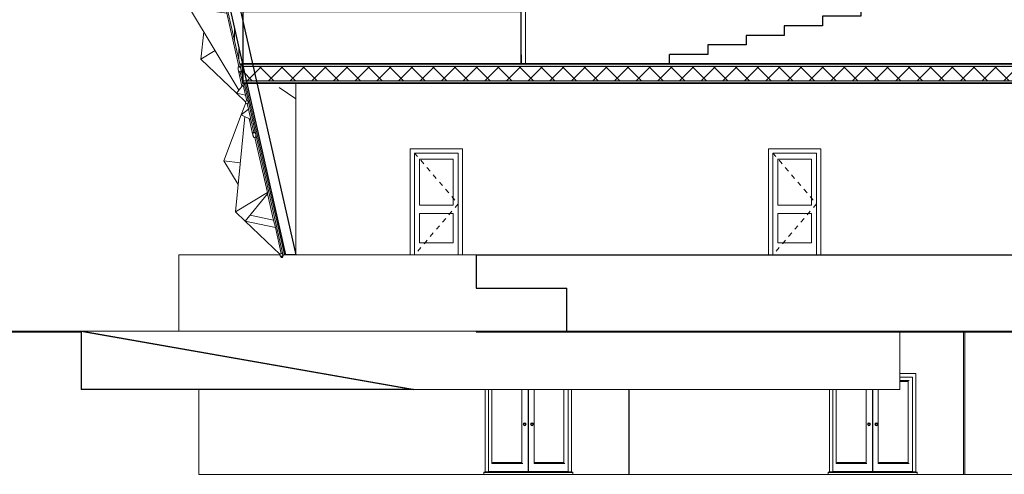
# Model space of a CAD drawing. Header units: inches. Extents: x 424 to 2043, y -237 to 445.
# Tile 632 of 656: x 823 to 844, y 212 to 222. Entities that reach past the tile are written whole.
import ezdxf

# ---------------------------------------------------------------- set-up
doc = ezdxf.new("R2010")
doc.units = ezdxf.units.IN
doc.header["$MEASUREMENT"] = 0
doc.linetypes.add('Centre', pattern=[0.03175, 0.00635, -0.004763, 0.015875, -0.004763])
for name, color, linetype, lineweight in [('A-DOOR', 31, 'Continuous', 9), ('A-DOOR-FRAM', 31, 'Continuous', 9), ('A-FLOR', 192, 'Continuous', 9), ('A-FLOR-LEVL', 51, 'Continuous', 9), ('A-FLOR-MCUT', 51, 'Continuous', 9), ('A-FLOR-PATT', 8, 'Continuous', 35), ('A-GENM', 13, 'Continuous', 9), ('A-GLAZ-CURT', 52, 'Continuous', 9), ('A-WALL', 113, 'Continuous', 9), ('S-STRS', 31, 'Continuous', 9)]:
    doc.layers.add(name, color=color, linetype=linetype, lineweight=lineweight)

# ---------------------------------------------------------------- blocks, each defined once
blk = doc.blocks.new('Generic Models 1 - Generic Models 1-135348-Section 1')
at = {"layer": 'A-GENM'}
for p, q in [((-150.654, 1.6), (-148.536, 1.6)), ((-150.654, 1.6), (-150.654, 0)), ((-148.475, 1.6), (-148.412, 1.6)), ((-148.207, 1.6), (-144.431, 1.6))]:
    blk.add_line(p, q, dxfattribs=at)
at = {"layer": 'A-GENM', "lineweight": 25}
for p, q in [((-144.431, 1.6), (-119.668, 1.6)), ((-144.431, 1.6), (-144.431, 0.901)), ((-144.431, 0.901), (-142.531, 0.901)), ((-142.531, 0), (-142.531, 0.901)), ((-142.531, 0), (-119.668, 0))]:
    blk.add_line(p, q, dxfattribs=at)
blk = doc.blocks.new('Family2 - Family2-154966-Section 1')
at = {"layer": 'A-GLAZ-CURT'}
for p, q in [((-149.257, 4.793), (-149.254, 4.778)), ((-148.476, 1.607), (-149.198, 4.807)), ((-149.346, 4.534), (-149.709, 3.573)), ((-149.346, 4.534), (-149.709, 3.573)), ((-149.709, 3.573), (-149.412, 3.077)), ((-149.368, 3.527), (-149.709, 3.573)), ((-149.709, 3.573), (-149.412, 3.077)), ((-149.709, 3.573), (-149.368, 3.527)), ((-148.539, 1.614), (-148.535, 1.593)), ((-148.538, 1.608), (-148.535, 1.593)), ((-148.493, 1.544), (-148.499, 1.571)), ((-148.476, 1.607), (-148.482, 1.632))]:
    blk.add_line(p, q, dxfattribs=at)
for points, knots in [([(-148.535, 1.593), (-148.534, 1.591), (-148.533, 1.586), (-148.531, 1.58), (-148.529, 1.576), (-148.527, 1.571), (-148.525, 1.567), (-148.523, 1.564), (-148.52, 1.56), (-148.518, 1.557), (-148.515, 1.554), (-148.512, 1.551), (-148.51, 1.549), (-148.507, 1.547), (-148.504, 1.546), (-148.499, 1.544), (-148.495, 1.544), (-148.493, 1.544)], [-0.5, -0.5, -0.5, -0.5, -0.4583333, -0.4166667, -0.3958333, -0.375, -0.3333333, -0.3125, -0.2916667, -0.25, -0.2291667, -0.2083333, -0.1666667, -0.1458333, -0.125, -0.0833333, 0, 0, 0, 0]), ([(-148.493, 1.544), (-148.49, 1.545), (-148.487, 1.547), (-148.483, 1.55), (-148.481, 1.553), (-148.479, 1.556), (-148.478, 1.559), (-148.477, 1.562), (-148.475, 1.566), (-148.475, 1.57), (-148.474, 1.575), (-148.474, 1.579), (-148.473, 1.584), (-148.474, 1.588), (-148.474, 1.593), (-148.475, 1.599), (-148.475, 1.604), (-148.476, 1.607)], [-1, -1, -1, -1, -0.9166667, -0.875, -0.8541667, -0.8333333, -0.7916667, -0.7708333, -0.75, -0.7083333, -0.6875, -0.6666667, -0.625, -0.6041667, -0.5833333, -0.5416667, -0.5, -0.5, -0.5, -0.5])]:
    blk.add_open_spline(points, degree=3, knots=knots, dxfattribs=at)
blk = doc.blocks.new('Family2 - Family2-V1-Section 1')
at = {"layer": 'A-GLAZ-CURT'}
for p, q in [((-149.252, 4.783), (-149.346, 4.534)), ((-149.252, 4.783), (-149.346, 4.534)), ((-149.257, 4.793), (-149.252, 4.773)), ((-149.194, 4.651), (-149.221, 4.771)), ((-149.043, 4.118), (-149.198, 4.807)), ((-149.194, 4.651), (-149.346, 4.534)), ((-149.146, 4.439), (-149.194, 4.651)), ((-149.146, 4.439), (-149.346, 4.534)), ((-149.181, 4.455), (-149.102, 4.105)), ((-149.085, 4.168), (-149.146, 4.439))]:
    blk.add_line(p, q, dxfattribs=at)
at = {"layer": 'A-GLAZ-CURT', "lineweight": 18, "flags": 128}
for points in [[(-149.06, 4.056), (-149.065, 4.056), (-149.071, 4.057), (-149.077, 4.061), (-149.083, 4.066), (-149.088, 4.073), (-149.093, 4.081), (-149.097, 4.09), (-149.1, 4.1), (-149.103, 4.11), (-149.104, 4.121), (-149.104, 4.131), (-149.103, 4.14), (-149.101, 4.149), (-149.098, 4.156), (-149.095, 4.161), (-149.09, 4.165), (-149.085, 4.168)], [(-149.06, 4.056), (-149.055, 4.058), (-149.05, 4.062), (-149.046, 4.068), (-149.043, 4.075), (-149.041, 4.084), (-149.041, 4.093), (-149.041, 4.103), (-149.042, 4.113), (-149.044, 4.124), (-149.048, 4.133), (-149.052, 4.143), (-149.057, 4.151), (-149.062, 4.157), (-149.068, 4.163), (-149.073, 4.166), (-149.079, 4.168), (-149.085, 4.168)]]:
    blk.add_lwpolyline(points, dxfattribs=at)
at = {"layer": 'A-GLAZ-CURT', "lineweight": 18}
for start, end in [(102.7207, 282.7207), (282.7207, 102.7207)]:
    blk.add_arc((-149.228, 4.8), 0.03, start, end, dxfattribs=at)
blk = doc.blocks.new('Family2 - Family2-V2-Section 1')
at = {"layer": 'A-GLAZ-CURT'}
for p, q in [((-149.974, 7.982), (-150.332, 7.037)), ((-149.974, 7.982), (-150.332, 7.037)), ((-149.979, 7.993), (-149.975, 7.973)), ((-149.821, 7.43), (-149.943, 7.971)), ((-149.315, 5.324), (-149.921, 8.007)), ((-150.332, 7.037), (-149.821, 7.43)), ((-149.786, 7.272), (-149.821, 7.43)), ((-150.185, 6.964), (-149.786, 7.272)), ((-150.185, 6.964), (-149.786, 7.272)), ((-149.657, 6.703), (-149.786, 7.272)), ((-150.332, 7.037), (-150.432, 6.773)), ((-150.332, 7.037), (-150.432, 6.773)), ((-150.332, 7.037), (-149.657, 6.703)), ((-150.432, 6.773), (-149.4, 5.052)), ((-149.649, 6.668), (-150.432, 6.773)), ((-150.432, 6.773), (-149.4, 5.052)), ((-150.432, 6.773), (-149.649, 6.668)), ((-149.649, 6.668), (-149.657, 6.703)), ((-149.396, 5.544), (-149.649, 6.668)), ((-149.412, 5.482), (-149.334, 5.135)), ((-149.31, 5.166), (-149.37, 5.432)), ((-149.315, 5.324), (-149.354, 5.495)), ((-149.198, 4.807), (-149.287, 5.2)), ((-149.198, 4.807), (-149.287, 5.2)), ((-149.262, 4.814), (-149.257, 4.793)), ((-149.26, 4.808), (-149.257, 4.793))]:
    blk.add_line(p, q, dxfattribs=at)
at = {"layer": 'A-GLAZ-CURT', "lineweight": 18, "flags": 128}
for points in [[(-149.37, 5.432), (-149.376, 5.432), (-149.382, 5.434), (-149.388, 5.437), (-149.393, 5.443), (-149.399, 5.449), (-149.404, 5.457), (-149.408, 5.467), (-149.411, 5.476), (-149.413, 5.487), (-149.415, 5.497), (-149.415, 5.507), (-149.414, 5.516), (-149.412, 5.525), (-149.409, 5.532), (-149.405, 5.538), (-149.401, 5.542), (-149.396, 5.544)], [(-149.37, 5.432), (-149.365, 5.435), (-149.361, 5.439), (-149.357, 5.444), (-149.354, 5.451), (-149.352, 5.46), (-149.351, 5.469), (-149.351, 5.479), (-149.353, 5.49), (-149.355, 5.5), (-149.358, 5.51), (-149.362, 5.519), (-149.367, 5.527), (-149.373, 5.534), (-149.378, 5.539), (-149.384, 5.543), (-149.39, 5.544), (-149.396, 5.544)]]:
    blk.add_lwpolyline(points, dxfattribs=at)
at = {"layer": 'A-GLAZ-CURT', "lineweight": 18}
for start, end in [(102.7207, 282.7207), (282.7207, 102.7207)]:
    blk.add_arc((-149.95, 8), 0.03, start, end, dxfattribs=at)
blk = doc.blocks.new('Family2 - Family2-154967-Section 1')
at = {"layer": 'A-GLAZ-CURT'}
for p, q in [((-149.257, 4.793), (-149.254, 4.778)), ((-149.257, 4.793), (-149.252, 4.773)), ((-148.476, 1.607), (-149.198, 4.807)), ((-149.043, 4.118), (-149.198, 4.807)), ((-149.467, 2.501), (-149.275, 4.5)), ((-149.467, 2.501), (-149.275, 4.5)), ((-149.181, 4.455), (-149.102, 4.105)), ((-149.085, 4.168), (-149.146, 4.439)), ((-149.06, 4.056), (-148.801, 2.909)), ((-148.801, 2.909), (-149.467, 2.501)), ((-149.467, 2.501), (-148.801, 2.909)), ((-148.801, 2.909), (-148.795, 2.882)), ((-148.795, 2.882), (-149.265, 2.306)), ((-148.795, 2.882), (-148.67, 2.328)), ((-149.265, 2.306), (-149.467, 2.501)), ((-149.265, 2.306), (-149.467, 2.501)), ((-148.634, 2.17), (-149.265, 2.306)), ((-148.535, 1.605), (-149.265, 2.306)), ((-148.535, 1.605), (-149.265, 2.306)), ((-149.16, 2.434), (-148.67, 2.328)), ((-149.16, 2.434), (-148.67, 2.328)), ((-148.67, 2.328), (-148.634, 2.17)), ((-148.634, 2.17), (-148.512, 1.629)), ((-148.539, 1.614), (-148.535, 1.593))]:
    blk.add_line(p, q, dxfattribs=at)
at = {"layer": 'A-GLAZ-CURT', "lineweight": 18, "flags": 128}
for points in [[(-149.085, 4.168), (-149.09, 4.165), (-149.095, 4.161), (-149.098, 4.156), (-149.101, 4.149), (-149.103, 4.14), (-149.104, 4.131), (-149.104, 4.121), (-149.103, 4.11), (-149.1, 4.1), (-149.097, 4.09), (-149.093, 4.081), (-149.088, 4.073), (-149.083, 4.066), (-149.077, 4.061), (-149.071, 4.057), (-149.065, 4.056), (-149.06, 4.056)], [(-149.085, 4.168), (-149.079, 4.168), (-149.073, 4.166), (-149.068, 4.163), (-149.062, 4.157), (-149.057, 4.151), (-149.052, 4.143), (-149.048, 4.133), (-149.044, 4.124), (-149.042, 4.113), (-149.041, 4.103), (-149.041, 4.093), (-149.041, 4.084), (-149.043, 4.075), (-149.046, 4.068), (-149.05, 4.062), (-149.055, 4.058), (-149.06, 4.056)]]:
    blk.add_lwpolyline(points, dxfattribs=at)
at = {"layer": 'A-GLAZ-CURT', "lineweight": 18}
for start, end in [(102.7207, 282.7207), (282.7207, 102.7207)]:
    blk.add_arc((-148.505, 1.6), 0.03, start, end, dxfattribs=at)
blk = doc.blocks.new('Family2 - Family2-V4-Section 1')
at = {"layer": 'A-GLAZ-CURT'}
for p, q in [((-149.979, 7.993), (-149.976, 7.978)), ((-149.979, 7.993), (-149.975, 7.973)), ((-149.915, 7.981), (-149.921, 8.007)), ((-149.315, 5.324), (-149.921, 8.007)), ((-150.19, 5.701), (-150.134, 6.277)), ((-150.19, 5.701), (-150.134, 6.277)), ((-149.896, 5.881), (-150.19, 5.701)), ((-150.19, 5.701), (-149.896, 5.881)), ((-149.449, 4.99), (-150.19, 5.701)), ((-149.449, 4.99), (-150.19, 5.701)), ((-149.198, 4.807), (-149.287, 5.2)), ((-149.26, 4.808), (-149.257, 4.793))]:
    blk.add_line(p, q, dxfattribs=at)
blk = doc.blocks.new('Family2 - Family2-V5-Section 1')
at = {"layer": 'A-GLAZ-CURT'}
for p, q in [((-149.412, 5.482), (-149.334, 5.135)), ((-149.31, 5.166), (-149.37, 5.432)), ((-149.315, 5.324), (-149.354, 5.495)), ((-149.449, 4.99), (-149.31, 5.166)), ((-149.31, 5.166), (-149.261, 4.949)), ((-149.198, 4.807), (-149.287, 5.2)), ((-149.257, 4.805), (-149.449, 4.99)), ((-149.449, 4.99), (-149.261, 4.949)), ((-149.257, 4.805), (-149.449, 4.99)), ((-149.261, 4.949), (-149.234, 4.829)), ((-149.262, 4.814), (-149.257, 4.793))]:
    blk.add_line(p, q, dxfattribs=at)
at = {"layer": 'A-GLAZ-CURT', "lineweight": 18, "flags": 128}
for points in [[(-149.396, 5.544), (-149.401, 5.542), (-149.405, 5.538), (-149.409, 5.532), (-149.412, 5.525), (-149.414, 5.516), (-149.415, 5.507), (-149.415, 5.497), (-149.413, 5.487), (-149.411, 5.476), (-149.408, 5.467), (-149.404, 5.457), (-149.399, 5.449), (-149.393, 5.443), (-149.388, 5.437), (-149.382, 5.434), (-149.376, 5.432), (-149.37, 5.432)], [(-149.396, 5.544), (-149.39, 5.544), (-149.384, 5.543), (-149.378, 5.539), (-149.373, 5.534), (-149.367, 5.527), (-149.362, 5.519), (-149.358, 5.51), (-149.355, 5.5), (-149.353, 5.49), (-149.351, 5.479), (-149.351, 5.469), (-149.352, 5.46), (-149.354, 5.451), (-149.357, 5.444), (-149.361, 5.439), (-149.365, 5.435), (-149.37, 5.432)]]:
    blk.add_lwpolyline(points, dxfattribs=at)
at = {"layer": 'A-GLAZ-CURT', "lineweight": 18}
for start, end in [(102.7207, 282.7207), (282.7207, 102.7207)]:
    blk.add_arc((-149.228, 4.8), 0.03, start, end, dxfattribs=at)
blk = doc.blocks.new('Family2 - Family2-157067-Section 1')
at = {"layer": 'A-GLAZ-CURT'}
for p, q in [((-151.167, 13.666), (-151.121, 13.464)), ((-151.131, 13.643), (-151.166, 13.667)), ((-151.121, 13.464), (-151.14, 13.547)), ((-151.062, 13.2), (-150.448, 10.481)), ((-150.448, 10.481), (-151.062, 13.2)), ((-150.159, 9.199), (-149.64, 6.901)), ((-149.64, 6.902), (-150.158, 9.199)), ((-149.346, 5.6), (-149.334, 5.549)), ((-149.334, 5.547), (-149.342, 5.584))]:
    blk.add_line(p, q, dxfattribs=at)
for points, knots in [([(-151.164, 13.664), (-151.164, 13.665), (-151.165, 13.665), (-151.166, 13.666), (-151.167, 13.667), (-151.167, 13.667), (-151.167, 13.665), (-151.166, 13.665)], [0.8333333, 0.8333333, 0.8333333, 0.8333333, 0.8541667, 0.875, 0.9166667, 0.9583333, 1, 1, 1, 1]), ([(-151.158, 13.657), (-151.158, 13.658), (-151.159, 13.659), (-151.16, 13.66), (-151.16, 13.661)], [0.75, 0.75, 0.75, 0.75, 0.77083333, 0.78380873, 0.78380873, 0.78380873, 0.78380873]), ([(-151.149, 13.645), (-151.149, 13.646), (-151.15, 13.647), (-151.151, 13.649), (-151.153, 13.651), (-151.153, 13.651)], [0.65869857, 0.65869857, 0.65869857, 0.65869857, 0.66666667, 0.6875, 0.70047539, 0.70047539, 0.70047539, 0.70047539]), ([(-151.138, 13.631), (-151.139, 13.632), (-151.14, 13.633), (-151.142, 13.636), (-151.143, 13.638), (-151.144, 13.639)], [0.57536524, 0.57536524, 0.57536524, 0.57536524, 0.58333333, 0.60416667, 0.61714206, 0.61714206, 0.61714206, 0.61714206]), ([(-151.124, 13.612), (-151.125, 13.612), (-151.126, 13.613), (-151.128, 13.616), (-151.13, 13.62), (-151.132, 13.622), (-151.132, 13.623)], [0.47690182, 0.47690182, 0.47690182, 0.47690182, 0.47916667, 0.5, 0.52083333, 0.53380873, 0.53380873, 0.53380873, 0.53380873]), ([(-149.332, 5.579), (-149.332, 5.577), (-149.333, 5.575), (-149.333, 5.573), (-149.333, 5.573)], [0.71659884, 0.71659884, 0.71659884, 0.71659884, 0.75, 0.75837996, 0.75837996, 0.75837996, 0.75837996]), ([(-149.329, 5.593), (-149.329, 5.591), (-149.33, 5.589), (-149.33, 5.587), (-149.331, 5.586)], [0.63326551, 0.63326551, 0.63326551, 0.63326551, 0.66666667, 0.67504662, 0.67504662, 0.67504662, 0.67504662]), ([(-149.335, 5.55), (-149.335, 5.55), (-149.334, 5.549), (-149.334, 5.547), (-149.334, 5.547)], [0.94552705, 0.94552705, 0.94552705, 0.94552705, 0.95833333, 1, 1, 1, 1])]:
    blk.add_open_spline(points, degree=3, knots=knots, dxfattribs=at)
for points in [[(-149.334, 5.567), (-149.334, 5.565), (-149.335, 5.564), (-149.335, 5.562)], [(-149.335, 5.557), (-149.335, 5.555), (-149.335, 5.554), (-149.335, 5.553)]]:
    blk.add_open_spline(points, degree=3, dxfattribs=at)
blk = doc.blocks.new('Family2 - Family2-157071-Section 1')
at = {"layer": 'A-GLAZ-CURT'}
for p, q in [((-149.342, 5.584), (-149.357, 5.594)), ((-149.352, 5.589), (-149.342, 5.582)), ((-149.341, 5.582), (-149.338, 5.58)), ((-148.207, 4.868), (-148.551, 5.106))]:
    blk.add_line(p, q, dxfattribs=at)
for points, knots in [([(-149.357, 5.594), (-149.357, 5.596), (-149.357, 5.598), (-149.357, 5.6), (-149.357, 5.6)], [-1, -1, -1, -1, -0.9166667, -0.8939828, -0.8939828, -0.8939828, -0.8939828]), ([(-149.352, 5.589), (-149.353, 5.589), (-149.355, 5.591), (-149.356, 5.593), (-149.357, 5.594)], [-0.1055569, -0.1055569, -0.1055569, -0.1055569, -0.0833333, 0, 0, 0, 0])]:
    blk.add_open_spline(points, degree=3, knots=knots, dxfattribs=at)
blk = doc.blocks.new('Generic Models 7 - Generic Models 7-166682-Section 1')
at = {"layer": 'A-GENM', "lineweight": 25}
for p, q in [((-152.985, 0), (-152.696, 0)), ((-152.985, 0), (-152.985, -0.01)), ((-152.696, 0), (-152.696, -0.01)), ((-144.431, 0), (-119.668, 0)), ((-144.431, 0), (-144.431, -0.01)), ((-152.985, -0.01), (-152.696, -0.01)), ((-144.431, -0.01), (-119.668, -0.01))]:
    blk.add_line(p, q, dxfattribs=at)
at = {"layer": 'A-GENM'}
blk.add_line((-152.696, 0), (-152.673, 0), dxfattribs=at)
blk = doc.blocks.new('Generic Models 8 - Generic Models 8-168006-Section 1')
at = {"layer": 'A-GENM', "lineweight": 25}
for p, q in [((-162.851, 0), (-152.985, 0)), ((-152.985, 0), (-152.985, -0.01)), ((-162.851, -0.01), (-152.985, -0.01))]:
    blk.add_line(p, q, dxfattribs=at)
blk = doc.blocks.new('Generic Models 11 - Generic Models 11-194301-Section 1')
at = {"layer": 'A-GENM', "lineweight": 25}
for p, q in [((-124.383, 9.6), (-125.183, 9.6)), ((-125.183, 9.6), (-125.183, 9.4)), ((-124.383, 5.6), (-124.383, 9.6)), ((-125.183, 9.4), (-125.983, 9.4)), ((-125.983, 9.4), (-125.983, 9.2)), ((-125.983, 9.2), (-126.783, 9.2)), ((-126.783, 9.2), (-126.783, 9)), ((-126.783, 9), (-127.583, 9)), ((-127.583, 9), (-127.583, 8.8)), ((-127.583, 8.8), (-128.383, 8.8)), ((-128.383, 8.8), (-128.383, 8.6)), ((-128.383, 8.6), (-129.183, 8.6)), ((-129.183, 8.6), (-129.183, 8.4)), ((-129.183, 8.4), (-129.983, 8.4)), ((-129.983, 8.4), (-129.983, 8.2)), ((-129.983, 8.2), (-130.783, 8.2)), ((-130.783, 8.2), (-130.783, 8)), ((-130.783, 8), (-131.583, 8)), ((-131.583, 8), (-131.583, 7.8)), ((-131.583, 7.8), (-132.383, 7.8)), ((-132.383, 7.8), (-132.383, 7.6)), ((-132.383, 7.6), (-133.183, 7.6)), ((-133.183, 7.6), (-133.183, 7.4)), ((-133.183, 7.4), (-133.983, 7.4)), ((-133.983, 7.4), (-133.983, 7.2)), ((-133.983, 7.2), (-134.783, 7.2)), ((-134.783, 7.2), (-134.783, 7)), ((-134.783, 7), (-135.583, 7)), ((-135.583, 7), (-135.583, 6.8)), ((-136.383, 6.6), (-137.183, 6.6)), ((-137.183, 6.6), (-137.183, 6.4)), ((-135.583, 6.8), (-136.383, 6.8)), ((-136.383, 6.8), (-136.383, 6.6)), ((-137.183, 6.4), (-137.983, 6.4)), ((-137.983, 6.4), (-137.983, 6.2)), ((-137.983, 6.2), (-138.783, 6.2)), ((-138.783, 6.2), (-138.783, 6)), ((-138.783, 6), (-139.583, 6)), ((-139.583, 6), (-139.583, 5.8)), ((-139.583, 5.8), (-140.383, 5.8)), ((-140.383, 5.6), (-140.383, 5.8)), ((-124.383, 5.6), (-140.383, 5.6))]:
    blk.add_line(p, q, dxfattribs=at)
at = {"layer": 'A-GENM'}
blk.add_line((-124.354, 9.6), (-124.383, 9.6), dxfattribs=at)
blk = doc.blocks.new('Generic Models 12 - Generic Models 12-195029-Section 1')
at = {"layer": 'A-GENM', "lineweight": 25}
for p, q in [((-149.315, 6.7), (-143.496, 6.7)), ((-149.315, 6.7), (-149.315, 5.6)), ((-143.496, 6.7), (-143.496, 5.6)), ((-149.315, 5.6), (-143.496, 5.6))]:
    blk.add_line(p, q, dxfattribs=at)
blk = doc.blocks.new('M_Single-Louvered - 0914 x 2134mm-227787-Section 1')
at = {"layer": 'A-DOOR', "linetype": 'Centre'}
for p, q in [((-138.221, 3.734), (-137.307, 2.667)), ((-137.307, 2.667), (-138.221, 1.6))]:
    blk.add_line(p, q, dxfattribs=at)
at = {"layer": 'A-DOOR'}
for p, q in [((-138.119, 3.607), (-137.409, 3.607)), ((-138.119, 2.642), (-138.119, 3.607)), ((-137.409, 3.607), (-137.409, 2.642)), ((-137.409, 2.642), (-138.119, 2.642)), ((-138.119, 2.464), (-137.409, 2.464)), ((-138.119, 1.854), (-138.119, 2.464)), ((-137.409, 2.464), (-137.409, 1.854)), ((-137.409, 1.854), (-138.119, 1.854))]:
    blk.add_line(p, q, dxfattribs=at)
at = {"layer": 'A-DOOR-FRAM'}
for p, q in [((-138.31, 3.823), (-138.31, 1.6)), ((-137.218, 3.823), (-138.31, 3.823)), ((-138.221, 1.6), (-138.221, 3.734)), ((-138.221, 3.734), (-137.307, 3.734)), ((-137.307, 3.734), (-137.307, 1.6)), ((-137.218, 1.6), (-137.218, 3.823))]:
    blk.add_line(p, q, dxfattribs=at)
blk = doc.blocks.new('Ramp - Ramp-238390-Section 1')
at = {"layer": 'A-FLOR-LEVL'}
for p, q in [((-152.673, 0), (-152.696, 0)), ((-145.72, -1.219), (-152.673, 0)), ((-145.72, -1.219), (-145.742, -1.219))]:
    blk.add_line(p, q, dxfattribs=at)
at = {"layer": 'A-FLOR-LEVL', "lineweight": 25}
for q in [(-152.696, -1.219), (-145.742, -1.219)]:
    blk.add_line((-152.696, 0), q, dxfattribs=at)
blk = doc.blocks.new('ExtDbl _3_ - 1810 x 2110mm-239761-Section 1')
at = {"layer": 'A-DOOR'}
for p, q in [((-144.1, -1.219), (-144.1, -2.774)), ((-143.477, -1.219), (-143.477, -2.755)), ((-143.34, -2.941), (-143.34, -1.219)), ((-143.339, -1.219), (-143.339, -2.941)), ((-143.337, -1.219), (-143.337, -2.941)), ((-143.22, -1.219), (-143.22, -2.774)), ((-142.597, -1.219), (-142.597, -2.755)), ((-143.415, -1.92), (-143.415, -1.92)), ((-143.415, -1.925), (-143.415, -1.925)), ((-143.415, -1.94), (-143.415, -1.94)), ((-143.415, -1.96), (-143.415, -1.96)), ((-143.415, -1.975), (-143.415, -1.975)), ((-143.415, -1.98), (-143.415, -1.98)), ((-143.414, -1.92), (-143.414, -1.92)), ((-143.414, -1.925), (-143.414, -1.925)), ((-143.414, -1.94), (-143.414, -1.94)), ((-143.414, -1.96), (-143.414, -1.96)), ((-143.414, -1.975), (-143.414, -1.975)), ((-143.414, -1.98), (-143.414, -1.98)), ((-143.262, -1.92), (-143.262, -1.92)), ((-143.262, -1.925), (-143.262, -1.925)), ((-143.262, -1.94), (-143.262, -1.94)), ((-143.262, -1.96), (-143.262, -1.96)), ((-143.262, -1.975), (-143.262, -1.975)), ((-143.262, -1.98), (-143.262, -1.98)), ((-143.261, -1.92), (-143.261, -1.92)), ((-143.261, -1.925), (-143.261, -1.925)), ((-143.261, -1.94), (-143.261, -1.94)), ((-143.261, -1.96), (-143.261, -1.96)), ((-143.261, -1.975), (-143.261, -1.975)), ((-143.261, -1.98), (-143.261, -1.98)), ((-144.1, -2.774), (-143.457, -2.774)), ((-143.477, -2.755), (-144.08, -2.755)), ((-143.22, -2.774), (-142.577, -2.774)), ((-142.597, -2.755), (-143.2, -2.755)), ((-144.268, -2.961), (-144.268, -2.953)), ((-144.243, -2.953), (-144.268, -2.953)), ((-144.268, -3), (-144.268, -2.961)), ((-142.408, -2.961), (-144.268, -2.961)), ((-142.408, -3), (-144.268, -3)), ((-144.243, -2.945), (-144.243, -2.953)), ((-142.433, -2.945), (-144.243, -2.945)), ((-144.173, -2.941), (-143.34, -2.941)), ((-143.34, -2.941), (-143.339, -2.941)), ((-143.337, -2.941), (-142.504, -2.941)), ((-142.408, -2.953), (-142.433, -2.953)), ((-142.408, -3), (-142.408, -2.953)), ((-142.408, -2.953), (-142.408, -2.961)), ((-142.408, -2.961), (-142.408, -3)), ((-142.408, -3), (-142.408, -3))]:
    blk.add_line(p, q, dxfattribs=at)
for centre, major_axis, start_param, end_param in [((-143.415, -1.95), (0, 0.03), 4.712389, 7.853982), ((-143.415, -1.95), (0, 0.03), 1.570796, 4.712389), ((-143.415, -1.95), (0, 0.025), 4.712389, 7.853982), ((-143.415, -1.95), (0, 0.025), 1.570796, 4.712389), ((-143.415, -1.95), (0, 0.0205), 4.712389, 7.853982), ((-143.415, -1.95), (0, 0.0205), 1.570796, 4.712389), ((-143.415, -1.95), (0, 0.025), 5.969026, 6.597345), ((-143.415, -1.95), (0, 0.025), 2.827433, 3.455752), ((-143.262, -1.95), (0, 0.03), 4.712389, 7.853982), ((-143.262, -1.95), (0, 0.03), 1.570796, 4.712389), ((-143.262, -1.95), (0, 0.025), 4.712389, 7.853982), ((-143.262, -1.95), (0, 0.025), 1.570796, 4.712389), ((-143.262, -1.95), (0, 0.0205), 4.712389, 7.853982), ((-143.262, -1.95), (0, 0.0205), 1.570796, 4.712389), ((-143.262, -1.95), (0, 0.025), 5.969026, 6.597345), ((-143.262, -1.95), (0, 0.025), 2.827433, 3.455752)]:
    blk.add_ellipse(centre, major_axis=major_axis, ratio=0.99999, start_param=start_param, end_param=end_param, dxfattribs=at)
for points, knots in [([(-144.1, -2.774), (-144.1, -2.774), (-144.1, -2.774), (-144.099, -2.774), (-144.099, -2.774), (-144.099, -2.774), (-144.099, -2.774), (-144.099, -2.774), (-144.099, -2.774), (-144.098, -2.773), (-144.098, -2.773), (-144.098, -2.773), (-144.098, -2.773), (-144.098, -2.772)], [0.0028368, 0.0028368, 0.0028368, 0.0028368, 0.1666667, 0.25, 0.3333333, 0.4166667, 0.5, 0.5833333, 0.6666667, 0.7083333, 0.75, 0.8333333, 1, 1, 1, 1]), ([(-144.085, -2.759), (-144.084, -2.759), (-144.083, -2.758), (-144.083, -2.758), (-144.082, -2.757), (-144.082, -2.757), (-144.081, -2.756), (-144.081, -2.756), (-144.081, -2.756), (-144.081, -2.755), (-144.08, -2.755), (-144.08, -2.755), (-144.08, -2.755), (-144.08, -2.755), (-144.08, -2.755)], [0, 0, 0, 0, 0.166667, 0.25, 0.333333, 0.375, 0.416667, 0.5, 0.541667, 0.583333, 0.666667, 0.75, 0.833333, 1, 1, 1, 1]), ([(-143.477, -2.755), (-143.477, -2.755), (-143.476, -2.755), (-143.476, -2.755), (-143.476, -2.755), (-143.476, -2.755), (-143.475, -2.756), (-143.475, -2.756), (-143.475, -2.756), (-143.474, -2.757), (-143.474, -2.757), (-143.473, -2.758), (-143.473, -2.758), (-143.472, -2.759), (-143.472, -2.759)], [-0.9971632, -0.9971632, -0.9971632, -0.9971632, -0.8333333, -0.75, -0.6666667, -0.5833333, -0.5416667, -0.5, -0.4166667, -0.375, -0.3333333, -0.25, -0.1666667, 0, 0, 0, 0]), ([(-143.459, -2.772), (-143.458, -2.773), (-143.458, -2.773), (-143.458, -2.773), (-143.458, -2.773), (-143.457, -2.774), (-143.457, -2.774), (-143.457, -2.774), (-143.457, -2.774), (-143.457, -2.774), (-143.457, -2.774), (-143.457, -2.774), (-143.457, -2.774), (-143.457, -2.774)], [-1, -1, -1, -1, -0.833333, -0.75, -0.666667, -0.625, -0.583333, -0.5, -0.416667, -0.333333, -0.25, -0.166667, 0, 0, 0, 0]), ([(-143.22, -2.774), (-143.22, -2.774), (-143.22, -2.774), (-143.219, -2.774), (-143.219, -2.774), (-143.219, -2.774), (-143.219, -2.774), (-143.219, -2.774), (-143.219, -2.774), (-143.218, -2.773), (-143.218, -2.773), (-143.218, -2.773), (-143.218, -2.773), (-143.218, -2.772)], [0.0028368, 0.0028368, 0.0028368, 0.0028368, 0.1666667, 0.25, 0.3333333, 0.4166667, 0.5, 0.5833333, 0.6666667, 0.7083333, 0.75, 0.8333333, 1, 1, 1, 1]), ([(-143.205, -2.759), (-143.204, -2.759), (-143.203, -2.758), (-143.203, -2.758), (-143.202, -2.757), (-143.202, -2.757), (-143.201, -2.756), (-143.201, -2.756), (-143.201, -2.756), (-143.201, -2.755), (-143.2, -2.755), (-143.2, -2.755), (-143.2, -2.755), (-143.2, -2.755), (-143.2, -2.755)], [0, 0, 0, 0, 0.166667, 0.25, 0.333333, 0.375, 0.416667, 0.5, 0.541667, 0.583333, 0.666667, 0.75, 0.833333, 1, 1, 1, 1]), ([(-142.597, -2.755), (-142.597, -2.755), (-142.596, -2.755), (-142.596, -2.755), (-142.596, -2.755), (-142.596, -2.755), (-142.595, -2.756), (-142.595, -2.756), (-142.595, -2.756), (-142.594, -2.757), (-142.594, -2.757), (-142.593, -2.758), (-142.593, -2.758), (-142.592, -2.759), (-142.592, -2.759)], [-0.9971632, -0.9971632, -0.9971632, -0.9971632, -0.8333333, -0.75, -0.6666667, -0.5833333, -0.5416667, -0.5, -0.4166667, -0.375, -0.3333333, -0.25, -0.1666667, 0, 0, 0, 0]), ([(-142.579, -2.772), (-142.578, -2.773), (-142.578, -2.773), (-142.578, -2.773), (-142.578, -2.773), (-142.577, -2.774), (-142.577, -2.774), (-142.577, -2.774), (-142.577, -2.774), (-142.577, -2.774), (-142.577, -2.774), (-142.577, -2.774), (-142.577, -2.774), (-142.577, -2.774)], [-1, -1, -1, -1, -0.833333, -0.75, -0.666667, -0.625, -0.583333, -0.5, -0.416667, -0.333333, -0.25, -0.166667, 0, 0, 0, 0])]:
    blk.add_open_spline(points, degree=3, knots=knots, dxfattribs=at)
at = {"layer": 'A-DOOR-FRAM'}
for p, q in [((-144.243, -1.219), (-144.243, -2.945)), ((-144.173, -2.945), (-144.173, -1.219)), ((-144.173, -1.219), (-144.173, -2.945)), ((-142.504, -1.219), (-142.504, -2.945)), ((-144.173, -2.945), (-144.243, -2.945)), ((-142.504, -2.945), (-142.433, -2.945))]:
    blk.add_line(p, q, dxfattribs=at)
blk = doc.blocks.new('ExtDbl _3_ - 1810 x 2110mm-V79-Section 1')
at = {"layer": 'A-DOOR'}
for p, q in [((-136.894, -1.219), (-136.894, -2.774)), ((-136.271, -1.219), (-136.271, -2.755)), ((-136.134, -1.219), (-136.134, -2.941)), ((-136.134, -2.941), (-136.134, -1.219)), ((-136.131, -1.219), (-136.131, -2.941)), ((-136.014, -1.219), (-136.014, -2.774)), ((-135.371, -1.034), (-135.562, -1.034)), ((-135.562, -1.053), (-135.391, -1.053)), ((-135.391, -1.053), (-135.391, -2.755)), ((-136.209, -1.925), (-136.21, -1.925)), ((-136.21, -1.975), (-136.209, -1.975)), ((-136.209, -1.92), (-136.209, -1.92)), ((-136.209, -1.92), (-136.209, -1.92)), ((-136.209, -1.925), (-136.209, -1.925)), ((-136.209, -1.94), (-136.209, -1.94)), ((-136.209, -1.94), (-136.209, -1.94)), ((-136.209, -1.96), (-136.209, -1.96)), ((-136.209, -1.96), (-136.209, -1.96)), ((-136.209, -1.975), (-136.209, -1.975)), ((-136.209, -1.98), (-136.209, -1.98)), ((-136.209, -1.98), (-136.209, -1.98)), ((-136.056, -1.925), (-136.057, -1.925)), ((-136.057, -1.975), (-136.056, -1.975)), ((-136.056, -1.92), (-136.056, -1.92)), ((-136.056, -1.92), (-136.056, -1.92)), ((-136.056, -1.925), (-136.056, -1.925)), ((-136.056, -1.94), (-136.056, -1.94)), ((-136.056, -1.94), (-136.056, -1.94)), ((-136.056, -1.96), (-136.056, -1.96)), ((-136.056, -1.96), (-136.056, -1.96)), ((-136.056, -1.975), (-136.056, -1.975)), ((-136.056, -1.98), (-136.056, -1.98)), ((-136.056, -1.98), (-136.056, -1.98)), ((-136.894, -2.774), (-136.251, -2.774)), ((-136.271, -2.755), (-136.874, -2.755)), ((-136.014, -2.774), (-135.371, -2.774)), ((-135.391, -2.755), (-135.994, -2.755)), ((-137.063, -2.961), (-137.063, -2.953)), ((-137.038, -2.953), (-137.063, -2.953)), ((-137.063, -3), (-137.063, -2.961)), ((-135.203, -2.961), (-137.063, -2.961)), ((-135.203, -3), (-137.063, -3)), ((-137.038, -2.945), (-137.038, -2.953)), ((-135.228, -2.945), (-137.038, -2.945)), ((-136.967, -2.941), (-136.134, -2.941)), ((-136.134, -2.941), (-136.134, -2.941)), ((-136.131, -2.941), (-135.298, -2.941)), ((-135.203, -2.953), (-135.228, -2.953)), ((-135.203, -3), (-135.203, -2.953)), ((-135.203, -2.953), (-135.203, -2.961)), ((-135.203, -2.961), (-135.203, -3)), ((-135.203, -3), (-135.203, -3))]:
    blk.add_line(p, q, dxfattribs=at)
for centre, major_axis, start_param, end_param in [((-136.209, -1.95), (0, 0.03), 4.712389, 7.853982), ((-136.209, -1.95), (0, 0.03), 1.570796, 4.712389), ((-136.21, -1.95), (0, 0.025), 4.712389, 7.853982), ((-136.21, -1.95), (0, 0.025), 1.570796, 4.712389), ((-136.21, -1.95), (0, 0.0205), 4.712389, 7.853982), ((-136.21, -1.95), (0, 0.0205), 1.570796, 4.712389), ((-136.209, -1.95), (0, 0.025), 5.969026, 6.597345), ((-136.209, -1.95), (0, 0.025), 2.827433, 3.455752), ((-136.056, -1.95), (0, 0.03), 4.712389, 7.853982), ((-136.056, -1.95), (0, 0.03), 1.570796, 4.712389), ((-136.057, -1.95), (0, 0.025), 4.712389, 7.853982), ((-136.057, -1.95), (0, 0.025), 1.570796, 4.712389), ((-136.057, -1.95), (0, 0.0205), 4.712389, 7.853982), ((-136.057, -1.95), (0, 0.0205), 1.570796, 4.712389), ((-136.056, -1.95), (0, 0.025), 5.969026, 6.597345), ((-136.056, -1.95), (0, 0.025), 2.827433, 3.455752)]:
    blk.add_ellipse(centre, major_axis=major_axis, ratio=0.99999, start_param=start_param, end_param=end_param, dxfattribs=at)
for points, knots in [([(-135.386, -1.048), (-135.387, -1.049), (-135.387, -1.05), (-135.388, -1.05), (-135.389, -1.051), (-135.389, -1.051), (-135.389, -1.052), (-135.39, -1.052), (-135.39, -1.052), (-135.39, -1.053), (-135.391, -1.053), (-135.391, -1.053), (-135.391, -1.053), (-135.391, -1.053), (-135.391, -1.053)], [0, 0, 0, 0, 0.1666667, 0.25, 0.3333333, 0.375, 0.4166667, 0.5, 0.5416667, 0.5833333, 0.6666667, 0.75, 0.8333333, 0.9971632, 0.9971632, 0.9971632, 0.9971632]), ([(-135.371, -1.034), (-135.371, -1.034), (-135.371, -1.034), (-135.371, -1.034), (-135.372, -1.034), (-135.372, -1.034), (-135.372, -1.034), (-135.372, -1.034), (-135.372, -1.034), (-135.372, -1.035), (-135.373, -1.035), (-135.373, -1.035), (-135.373, -1.035), (-135.373, -1.035)], [0, 0, 0, 0, 0.166667, 0.25, 0.333333, 0.416667, 0.5, 0.583333, 0.666667, 0.708333, 0.75, 0.833333, 1, 1, 1, 1]), ([(-136.894, -2.774), (-136.894, -2.774), (-136.894, -2.774), (-136.894, -2.774), (-136.894, -2.774), (-136.894, -2.774), (-136.894, -2.774), (-136.894, -2.774), (-136.893, -2.774), (-136.893, -2.773), (-136.893, -2.773), (-136.893, -2.773), (-136.892, -2.773), (-136.892, -2.772)], [0.0028368, 0.0028368, 0.0028368, 0.0028368, 0.1666667, 0.25, 0.3333333, 0.4166667, 0.5, 0.5833333, 0.6666667, 0.7083333, 0.75, 0.8333333, 1, 1, 1, 1]), ([(-136.879, -2.759), (-136.879, -2.759), (-136.878, -2.758), (-136.877, -2.758), (-136.877, -2.757), (-136.877, -2.757), (-136.876, -2.756), (-136.876, -2.756), (-136.876, -2.756), (-136.875, -2.755), (-136.875, -2.755), (-136.875, -2.755), (-136.874, -2.755), (-136.874, -2.755), (-136.874, -2.755)], [0, 0, 0, 0, 0.166667, 0.25, 0.333333, 0.375, 0.416667, 0.5, 0.541667, 0.583333, 0.666667, 0.75, 0.833333, 1, 1, 1, 1]), ([(-136.271, -2.755), (-136.271, -2.755), (-136.271, -2.755), (-136.271, -2.755), (-136.271, -2.755), (-136.27, -2.755), (-136.27, -2.756), (-136.27, -2.756), (-136.269, -2.756), (-136.269, -2.757), (-136.269, -2.757), (-136.268, -2.758), (-136.267, -2.758), (-136.267, -2.759), (-136.266, -2.759)], [-0.9971632, -0.9971632, -0.9971632, -0.9971632, -0.8333333, -0.75, -0.6666667, -0.5833333, -0.5416667, -0.5, -0.4166667, -0.375, -0.3333333, -0.25, -0.1666667, 0, 0, 0, 0]), ([(-136.253, -2.772), (-136.253, -2.773), (-136.253, -2.773), (-136.253, -2.773), (-136.252, -2.773), (-136.252, -2.774), (-136.252, -2.774), (-136.252, -2.774), (-136.252, -2.774), (-136.252, -2.774), (-136.251, -2.774), (-136.251, -2.774), (-136.251, -2.774), (-136.251, -2.774)], [-1, -1, -1, -1, -0.833333, -0.75, -0.666667, -0.625, -0.583333, -0.5, -0.416667, -0.333333, -0.25, -0.166667, 0, 0, 0, 0]), ([(-136.014, -2.774), (-136.014, -2.774), (-136.014, -2.774), (-136.014, -2.774), (-136.014, -2.774), (-136.014, -2.774), (-136.014, -2.774), (-136.014, -2.774), (-136.013, -2.774), (-136.013, -2.773), (-136.013, -2.773), (-136.013, -2.773), (-136.012, -2.773), (-136.012, -2.772)], [0.0028368, 0.0028368, 0.0028368, 0.0028368, 0.1666667, 0.25, 0.3333333, 0.4166667, 0.5, 0.5833333, 0.6666667, 0.7083333, 0.75, 0.8333333, 1, 1, 1, 1]), ([(-135.999, -2.759), (-135.999, -2.759), (-135.998, -2.758), (-135.997, -2.758), (-135.997, -2.757), (-135.997, -2.757), (-135.996, -2.756), (-135.996, -2.756), (-135.996, -2.756), (-135.995, -2.755), (-135.995, -2.755), (-135.995, -2.755), (-135.994, -2.755), (-135.994, -2.755), (-135.994, -2.755)], [0, 0, 0, 0, 0.166667, 0.25, 0.333333, 0.375, 0.416667, 0.5, 0.541667, 0.583333, 0.666667, 0.75, 0.833333, 1, 1, 1, 1]), ([(-135.391, -2.755), (-135.391, -2.755), (-135.391, -2.755), (-135.391, -2.755), (-135.391, -2.755), (-135.39, -2.755), (-135.39, -2.756), (-135.39, -2.756), (-135.389, -2.756), (-135.389, -2.757), (-135.389, -2.757), (-135.388, -2.758), (-135.387, -2.758), (-135.387, -2.759), (-135.386, -2.759)], [-0.9971632, -0.9971632, -0.9971632, -0.9971632, -0.8333333, -0.75, -0.6666667, -0.5833333, -0.5416667, -0.5, -0.4166667, -0.375, -0.3333333, -0.25, -0.1666667, 0, 0, 0, 0]), ([(-135.373, -2.772), (-135.373, -2.773), (-135.373, -2.773), (-135.373, -2.773), (-135.372, -2.773), (-135.372, -2.774), (-135.372, -2.774), (-135.372, -2.774), (-135.372, -2.774), (-135.372, -2.774), (-135.371, -2.774), (-135.371, -2.774), (-135.371, -2.774), (-135.371, -2.774)], [-1, -1, -1, -1, -0.833333, -0.75, -0.666667, -0.625, -0.583333, -0.5, -0.416667, -0.333333, -0.25, -0.166667, 0, 0, 0, 0])]:
    blk.add_open_spline(points, degree=3, knots=knots, dxfattribs=at)
at = {"layer": 'A-DOOR-FRAM'}
for p, q in [((-135.562, -0.96), (-135.298, -0.96)), ((-135.298, -0.96), (-135.298, -2.945)), ((-137.038, -1.219), (-137.038, -2.945)), ((-136.967, -2.945), (-136.967, -1.219)), ((-136.967, -1.219), (-136.967, -2.945)), ((-136.967, -2.945), (-137.038, -2.945)), ((-135.298, -2.945), (-135.228, -2.945))]:
    blk.add_line(p, q, dxfattribs=at)

msp = doc.modelspace()

# ---------------------------------------------------------------- hatches: boundary and pattern name
at = {"layer": 'A-FLOR-PATT', "lineweight": 9}
h = msp.add_hatch(dxfattribs=at)
h.set_pattern_fill('FP_2', color=256, style=0, pattern_type=2)
h.set_pattern_definition([(0, (853.73654, 227.41621), (0.406, 0.102), [0.034, -0.271, 0.034, -0.271, -1.626]), (0, (853.73654, 227.41621), (0.406, 0.102), [-0.61, 0.034, -0.576, 0.034, -0.271, -0.711]), (0, (853.73654, 227.41621), (0.406, 0.102), [-1.524, 0.034, -0.17, 0.034, -0.474]), (120, (853.88954, 227.46721), (-0.2913346, 0.3006063), [0.034, -0.271, 0.034, -0.271, -1.626]), (120, (853.88954, 227.46721), (-0.2913346, 0.3006063), [-0.61, 0.034, -0.576, 0.034, -0.271, -0.711]), (120, (853.88954, 227.46721), (-0.2913346, 0.3006063), [-1.524, 0.034, -0.17, 0.034, -0.474]), (240, (853.94054, 227.67021), (-0.1146654, -0.4026063), [0.034, -0.271, 0.034, -0.271, -1.626]), (240, (853.94054, 227.67021), (-0.1146654, -0.4026063), [-0.61, 0.034, -0.576, 0.034, -0.271, -0.711]), (240, (853.94054, 227.67021), (-0.1146654, -0.4026063), [-1.524, 0.034, -0.17, 0.034, -0.474])])
h.paths.add_polyline_path([(847.637, 220.647), (857.219, 220.647), (857.219, 220.697), (827.571, 220.697), (827.571, 220.647), (847.066, 220.647)], flags=0)
h = msp.add_hatch(dxfattribs=at)
h.set_pattern_fill('FP_3', color=256, style=0, pattern_type=2)
h.set_pattern_definition([(45, (853.73654, 227.4162), (-0.226274, 0.226274), []), (135, (853.73654, 227.4162), (-0.226274, -0.226274), [])])
h.paths.add_polyline_path([(847.066, 220.347), (857.219, 220.347), (857.219, 220.647), (827.571, 220.647), (827.571, 220.347), (846.495, 220.347)], flags=0)
h = msp.add_hatch(dxfattribs=at)
h.set_pattern_fill('FP_1', color=256, style=0, pattern_type=2)
h.set_pattern_definition([(108.435, (853.84554, 227.41621), (-0.41678894, 0.83294356), [0.158, -1.159]), (139.399, (853.795544, 227.56621), (-2.49915805, 2.08284494), [0.077, -3.763]), (136.848, (854.153544, 227.616212), (-6.247659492, 5.831057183), [0.183, -8.952]), (109.983, (854.020544, 227.741212), (-1.24974819, 3.331484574), [0.098, -4.778]), (90, (853.98654, 227.4162), (-0.416, 0.417), [0.083, -0.333]), (118.443, (853.986544, 227.500212), (2.9159587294, -5.414786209), [0.227, -11.141]), (84.289, (853.878544, 227.69921), (-0.416051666, -3.74820264), [0.084, -4.102]), (129.806, (853.886544, 227.78321), (1.66603147, -2.08199523), [0.065, -3.188])])
h.paths.add_polyline_path([(857.219, 220.297), (857.219, 220.347), (827.571, 220.347), (827.571, 220.297), (857.054, 220.297)], flags=0)

# ---------------------------------------------------------------- linework, layer by layer
msp.add_line((831.144, 213.878), (824.19, 213.878))
at = {"layer": 'A-FLOR', "lineweight": 35}
for p, q in [((827.571, 220.697), (857.219, 220.697)), ((827.571, 220.297), (827.571, 220.697)), ((827.571, 220.297), (857.219, 220.297))]:
    msp.add_line(p, q, dxfattribs=at)
at = {"layer": 'A-FLOR-MCUT'}
for p, q in [((857.219, 220.647), (827.571, 220.647)), ((857.219, 220.347), (827.571, 220.347))]:
    msp.add_line(p, q, dxfattribs=at)
at = {"layer": 'A-GLAZ-CURT'}
for p, q in [((827.541, 220.697), (827.571, 220.561)), ((827.631, 220.297), (828.443, 216.697)), ((828.679, 219.965), (828.335, 220.204))]:
    msp.add_line(p, q, dxfattribs=at)
msp.add_ellipse((828.474, 216.697), major_axis=(0.0293, 0.0066), ratio=0.583772, start_param=1.570872, end_param=2.762292, dxfattribs=at)
at = {"layer": 'A-WALL', "lineweight": 25}
for p, q in [((828.474, 216.697), (824.862, 232.697)), ((825.067, 232.697), (828.679, 216.697)), ((828.679, 216.697), (828.474, 216.697))]:
    msp.add_line(p, q, dxfattribs=at)
at = {"layer": 'A-WALL'}
for p, q in [((833.491, 227.407), (833.491, 220.697)), ((827.4, 221.455), (827.4, 221.179)), ((827.491, 221.053), (827.491, 220.778)), ((827.509, 220.697), (827.571, 220.697)), ((828.679, 220.297), (828.679, 216.697)), ((832.456, 215.097), (824.213, 215.097)), ((841.323, 213.878), (841.323, 215.087)), ((841.325, 215.087), (841.325, 213.878)), ((842.658, 212.097), (842.658, 215.087)), ((842.682, 212.097), (842.682, 215.087)), ((841.325, 214.207), (841.658, 214.207)), ((841.658, 214.207), (841.658, 212.144)), ((826.653, 213.878), (826.653, 212.097)), ((841.325, 213.878), (831.167, 213.878)), ((832.643, 212.144), (832.643, 213.878)), ((834.453, 213.878), (834.453, 212.144)), ((835.653, 212.097), (835.653, 213.878)), ((835.659, 213.878), (835.659, 212.097)), ((839.848, 212.144), (839.848, 213.878)), ((826.653, 212.097), (832.618, 212.097)), ((834.478, 212.097), (835.654, 212.097)), ((835.659, 212.097), (839.823, 212.097)), ((841.683, 212.097), (858.266, 212.097))]:
    msp.add_line(p, q, dxfattribs=at)
msp.add_open_spline([(828.673, 216.724), (828.675, 216.724), (828.677, 216.724), (828.679, 216.724)], degree=3, dxfattribs=at)
at = {"layer": 'S-STRS'}
for p, q in [((833.391, 220.888), (833.403, 220.888)), ((833.403, 220.838), (833.391, 220.838)), ((833.403, 220.838), (833.391, 220.838)), ((833.403, 220.838), (833.403, 220.888)), ((833.403, 220.838), (833.403, 220.697))]:
    msp.add_line(p, q, dxfattribs=at)

# ---------------------------------------------------------------- block references
at = {"layer": 'A-DOOR'}
for name, p in [('M_Single-Louvered - 0914 x 2134mm-227787-Section 1', (969.387, 215.097)), ('M_Single-Louvered - 0914 x 2134mm-227787-Section 1', (976.887, 215.097)), ('ExtDbl _3_ - 1810 x 2110mm-V79-Section 1', (976.887, 215.097)), ('ExtDbl _3_ - 1810 x 2110mm-239761-Section 1', (976.887, 215.097))]:
    msp.add_blockref(name, p, dxfattribs=at)
at = {"layer": 'A-FLOR-LEVL', "lineweight": 25}
msp.add_blockref('Ramp - Ramp-238390-Section 1', (976.887, 215.097), dxfattribs=at)
at = {"layer": 'A-GENM', "lineweight": 25}
for name in ['Generic Models 11 - Generic Models 11-194301-Section 1', 'Generic Models 1 - Generic Models 1-135348-Section 1', 'Generic Models 8 - Generic Models 8-168006-Section 1', 'Generic Models 7 - Generic Models 7-166682-Section 1']:
    msp.add_blockref(name, (976.887, 215.097), dxfattribs=at)
at = {"layer": 'A-GENM'}
msp.add_blockref('Generic Models 12 - Generic Models 12-195029-Section 1', (976.887, 215.097), dxfattribs=at)
at = {"layer": 'A-GLAZ-CURT'}
for name in ['Family2 - Family2-157067-Section 1', 'Family2 - Family2-V2-Section 1', 'Family2 - Family2-V4-Section 1', 'Family2 - Family2-157071-Section 1', 'Family2 - Family2-154966-Section 1', 'Family2 - Family2-154967-Section 1']:
    msp.add_blockref(name, (976.887, 215.097), dxfattribs=at)
at = {"layer": 'A-GLAZ-CURT', "lineweight": 18}
for name in ['Family2 - Family2-V5-Section 1', 'Family2 - Family2-V1-Section 1']:
    msp.add_blockref(name, (976.887, 215.097), dxfattribs=at)

doc.saveas('drawing.dxf')
